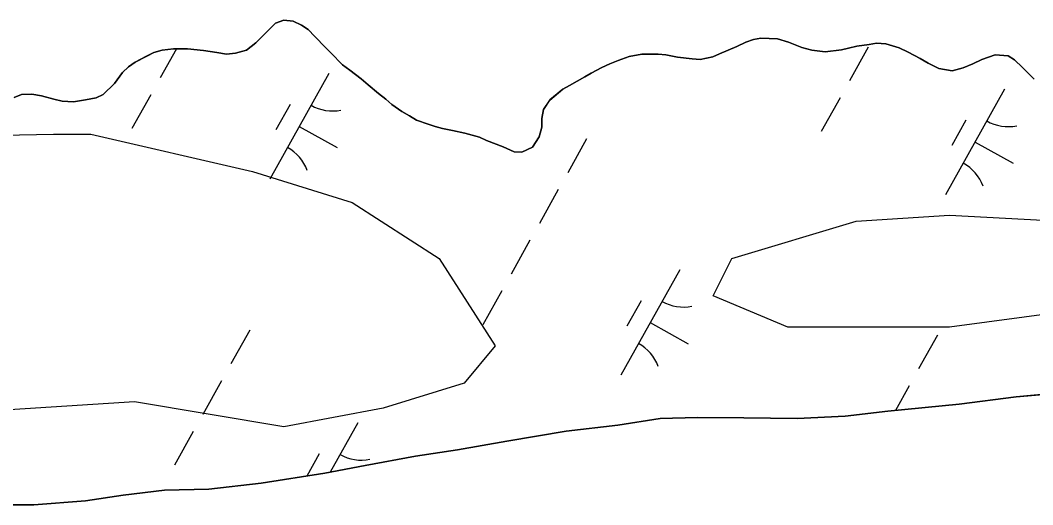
# Model space of a CAD drawing. Extents: x 3923531 to 3943530, y 207391 to 229799.
# Drawn here: x 3936730 to 3937149, y 216127 to 216327.4 of the extents above; entities that cross this region are included whole.
import ezdxf

# ---------------------------------------------------------------- set-up
doc = ezdxf.new("R2010")
doc.units = 0
for name, color, linetype in [('V-SITE-VEGE', 7, 'Continuous'), ('V-TOPO-SHOR', 7, 'Continuous'), ('V-WETL-SWMP', 7, 'Continuous')]:
    doc.layers.add(name, color=color, linetype=linetype)

msp = doc.modelspace()

# ---------------------------------------------------------------- linework, layer by layer
at = {"layer": 'V-SITE-VEGE'}
msp.add_lwpolyline([(3936759.2, 216280.35), (3936826.14, 216264.89), (3936867.34, 216252.01), (3936903.39, 216228.83), (3936926.56, 216192.76), (3936913.69, 216177.3), (3936880.22, 216166.99), (3936839.02, 216159.27), (3936777.22, 216169.57), (3936697.4, 216164.42), (3936622.73, 216141.23), (3936573.81, 216128.35), (3936524.89, 216130.93), (3936473.39, 216141.23), (3936447.64, 216151.54), (3936437.34, 216174.72), (3936455.36, 216215.94), (3936493.99, 216249.44), (3936527.46, 216272.62), (3936555.78, 216290.66), (3936578.96, 216295.81), (3936589.26, 216293.23), (3936617.58, 216277.77), (3936743.75, 216280.35)], close=True, dxfattribs=at)
msp.add_lwpolyline([(3937191.77, 216210.79), (3937114.53, 216200.49), (3937047.58, 216200.49), (3937016.68, 216213.37), (3937024.41, 216228.83), (3937075.9, 216244.28), (3937114.53, 216246.86), (3937160.88, 216244.28)], dxfattribs=at)
at = {"layer": 'V-TOPO-SHOR'}
for points in [[(3936945.85, 216286.75), (3936945.81, 216283.19), (3936944.78, 216279.25), (3936941.97, 216274.92), (3936937.59, 216272.79), (3936934.43, 216273.02), (3936929.9, 216275.05), (3936923, 216277.69), (3936920.05, 216279.11), (3936913.94, 216280.75), (3936908.8, 216281.8), (3936904.66, 216282.63), (3936901.7, 216283.45), (3936898.74, 216284.47), (3936894.01, 216286.1), (3936891.06, 216287.92), (3936887.92, 216289.73), (3936883.79, 216292.54), (3936881.24, 216294.74), (3936878.3, 216297.15), (3936873.99, 216300.75), (3936871.04, 216303.16), (3936866.33, 216306.77), (3936863.39, 216308.97), (3936858.49, 216313.97), (3936856.34, 216316.17), (3936851.84, 216320.76), (3936849.1, 216323.56), (3936846.35, 216325.37), (3936843, 216326.99), (3936839.05, 216327.43), (3936835.67, 216326.27), (3936832.68, 216323.34), (3936830.48, 216321.18), (3936827.48, 216318.05), (3936823.69, 216315.12), (3936819.12, 216313.78), (3936815.36, 216313.43), (3936811.41, 216314.06), (3936805.88, 216314.91), (3936799.16, 216315.57), (3936793.43, 216315.63), (3936788.67, 216315.09), (3936785.3, 216314.13), (3936782.31, 216312.58), (3936777.54, 216310.06), (3936774.75, 216308.11), (3936772.35, 216305.76), (3936768.94, 216301.24), (3936764.35, 216296.74), (3936761.37, 216295.39), (3936757, 216294.45), (3936752.05, 216293.7), (3936747.31, 216293.95), (3936743.95, 216294.78), (3936738.82, 216296.21), (3936734.87, 216296.85), (3936730.52, 216296.7), (3936727.54, 216295.54)], [(3937149.58, 216303.04), (3937144.68, 216307.84), (3937141.35, 216311.04), (3937138.8, 216312.65), (3937133.46, 216313.1), (3937127.91, 216311.18), (3937124.13, 216309.44), (3937120.15, 216307.7), (3937115.59, 216306.56), (3937110.06, 216307.41), (3937105.73, 216309.63), (3937102.39, 216311.64), (3937097.47, 216314.26), (3937093.73, 216316.08), (3937088.21, 216317.72), (3937084.26, 216317.96), (3937081.28, 216317.4), (3937076.13, 216316.66), (3937072.76, 216315.9), (3937069.79, 216315.15), (3937063.05, 216314.42), (3937057.52, 216315.07), (3937053.37, 216316.11), (3937047.86, 216318.34), (3937043.33, 216319.77), (3937036.4, 216320.04), (3937033.43, 216319.48), (3937030.25, 216318.32), (3937026.48, 216316.58), (3937019.32, 216313.49), (3937016.54, 216312.33), (3937011.39, 216311.2), (3937008.02, 216311.43), (3937001.9, 216312.09), (3936997.16, 216313.13), (3936994, 216313.36), (3936987.27, 216313.43), (3936981.92, 216312.49), (3936977.35, 216310.76), (3936973.98, 216309.41), (3936970.6, 216307.86), (3936966.22, 216305.53), (3936963.64, 216303.98), (3936957.27, 216300.48), (3936954.48, 216298.93), (3936949.09, 216294.44), (3936946.48, 216290.5), (3936945.85, 216286.75)], [(3936717.79, 216127.01), (3936735.6, 216127.02), (3936756.98, 216128.58), (3936772.64, 216130.99), (3936789.68, 216132.99), (3936808.08, 216133.39), (3936829.68, 216135.94), (3936856.03, 216140.02), (3936872.69, 216143.21), (3936893.5, 216147.15), (3936910.94, 216149.74), (3936931.35, 216153.29), (3936955.93, 216157.39), (3936977.33, 216159.93), (3936994.77, 216162.72), (3937010.2, 216163.15), (3937029.39, 216162.96), (3937051.55, 216162.73), (3937071.35, 216163.71), (3937088.98, 216165.7), (3937118.49, 216168.56), (3937142.06, 216171.68), (3937164.44, 216173.63)]]:
    msp.add_lwpolyline(points, dxfattribs=at)
at = {"layer": 'V-WETL-SWMP'}
for p, q in [((3936832.68, 216323.34), (3936835.67, 216326.27)), ((3936835.67, 216326.27), (3936839.05, 216327.42)), ((3936839.05, 216327.42), (3936843, 216326.99)), ((3936843, 216326.99), (3936846.35, 216325.37)), ((3936830.48, 216321.18), (3936832.68, 216323.34)), ((3936846.35, 216325.37), (3936849.1, 216323.56)), ((3936849.1, 216323.56), (3936851.84, 216320.76)), ((3936823.69, 216315.12), (3936827.48, 216318.05)), ((3936827.48, 216318.05), (3936830.48, 216321.18)), ((3936851.84, 216320.76), (3936856.34, 216316.17)), ((3937026.48, 216316.58), (3937030.25, 216318.32)), ((3937030.25, 216318.32), (3937033.43, 216319.48)), ((3937033.43, 216319.48), (3937036.4, 216320.04)), ((3937036.4, 216320.04), (3937043.32, 216319.77)), ((3937043.32, 216319.77), (3937047.86, 216318.34)), ((3937047.86, 216318.34), (3937053.38, 216316.11)), ((3937081.28, 216317.4), (3937084.25, 216317.96)), ((3937084.25, 216317.96), (3937088.21, 216317.72)), ((3936782.32, 216312.58), (3936785.3, 216314.13)), ((3936785.3, 216314.13), (3936788.67, 216315.09)), ((3936794.65, 216315.62), (3936787.91, 216303.56)), ((3936788.67, 216315.09), (3936793.43, 216315.63)), ((3936793.43, 216315.63), (3936799.16, 216315.57)), ((3936799.16, 216315.57), (3936805.88, 216314.91)), ((3936805.88, 216314.91), (3936811.41, 216314.06)), ((3936811.41, 216314.06), (3936815.36, 216313.43)), ((3936815.36, 216313.43), (3936819.12, 216313.78)), ((3936819.12, 216313.78), (3936823.69, 216315.12)), ((3936856.34, 216316.17), (3936858.49, 216313.97)), ((3936858.49, 216313.97), (3936863.39, 216308.97)), ((3937019.32, 216313.49), (3937026.48, 216316.58)), ((3937053.38, 216316.11), (3937057.52, 216315.07)), ((3937057.52, 216315.07), (3937063.05, 216314.42)), ((3937063.05, 216314.42), (3937069.78, 216315.14)), ((3937069.78, 216315.14), (3937072.76, 216315.9)), ((3937072.76, 216315.9), (3937076.13, 216316.66)), ((3937080.91, 216316.28), (3937073.11, 216302.31)), ((3937076.13, 216316.66), (3937081.28, 216317.4)), ((3937088.21, 216317.72), (3937093.73, 216316.08)), ((3937093.73, 216316.08), (3937097.47, 216314.26)), ((3937097.47, 216314.26), (3937102.39, 216311.64)), ((3936774.75, 216308.11), (3936777.54, 216310.06)), ((3936777.54, 216310.06), (3936782.32, 216312.58)), ((3936970.6, 216307.86), (3936973.98, 216309.41)), ((3936973.98, 216309.41), (3936977.35, 216310.76)), ((3936977.35, 216310.76), (3936981.92, 216312.49)), ((3936981.92, 216312.49), (3936987.27, 216313.43)), ((3936987.27, 216313.43), (3936994, 216313.36)), ((3936994, 216313.36), (3936997.16, 216313.13)), ((3936997.16, 216313.13), (3937001.9, 216312.09)), ((3937001.9, 216312.09), (3937008.02, 216311.43)), ((3937008.02, 216311.43), (3937011.39, 216311.2)), ((3937011.39, 216311.2), (3937016.54, 216312.33)), ((3937016.54, 216312.33), (3937019.32, 216313.49)), ((3937102.39, 216311.64), (3937105.73, 216309.63)), ((3937105.73, 216309.63), (3937110.06, 216307.41)), ((3937120.15, 216307.7), (3937124.13, 216309.44)), ((3937124.13, 216309.44), (3937127.9, 216311.18)), ((3937127.9, 216311.18), (3937133.46, 216313.1)), ((3937133.46, 216313.1), (3937138.8, 216312.65)), ((3937138.8, 216312.65), (3937141.35, 216311.04)), ((3937141.35, 216311.04), (3937144.69, 216307.84)), ((3936768.94, 216301.24), (3936772.35, 216305.76)), ((3936772.35, 216305.76), (3936774.75, 216308.11)), ((3936857.68, 216305.34), (3936833.29, 216261.69)), ((3936863.39, 216308.97), (3936866.33, 216306.77)), ((3936866.33, 216306.77), (3936871.04, 216303.16)), ((3936963.63, 216303.98), (3936966.22, 216305.53)), ((3936966.22, 216305.53), (3936970.6, 216307.86)), ((3937110.06, 216307.41), (3937115.59, 216306.56)), ((3937115.59, 216306.56), (3937120.15, 216307.7)), ((3937144.69, 216307.84), (3937149.58, 216303.04)), ((3936764.35, 216296.74), (3936768.94, 216301.24)), ((3936871.04, 216303.16), (3936873.98, 216300.75)), ((3936957.27, 216300.48), (3936963.63, 216303.98)), ((3936730.52, 216296.7), (3936734.87, 216296.85)), ((3936734.87, 216296.85), (3936738.82, 216296.22)), ((3936873.98, 216300.75), (3936878.3, 216297.15)), ((3936878.3, 216297.15), (3936881.24, 216294.74)), ((3936949.09, 216294.43), (3936954.48, 216298.93)), ((3936954.48, 216298.93), (3936957.27, 216300.48)), ((3937137.3, 216298.86), (3937112.91, 216255.21)), ((3936727.54, 216295.54), (3936730.52, 216296.7)), ((3936738.82, 216296.22), (3936743.95, 216294.78)), ((3936743.95, 216294.78), (3936747.31, 216293.95)), ((3936747.31, 216293.95), (3936752.05, 216293.7)), ((3936752.05, 216293.7), (3936757, 216294.45)), ((3936757, 216294.45), (3936761.37, 216295.39)), ((3936761.37, 216295.39), (3936764.35, 216296.74)), ((3936784.01, 216296.58), (3936776.21, 216282.61)), ((3936881.24, 216294.74), (3936883.79, 216292.54)), ((3936946.48, 216290.5), (3936949.09, 216294.43)), ((3937069.21, 216295.32), (3937061.41, 216281.36)), ((3936841.68, 216292.52), (3936835.82, 216282.04)), ((3936883.79, 216292.54), (3936887.92, 216289.73)), ((3936887.92, 216289.73), (3936891.06, 216287.91)), ((3936945.85, 216286.75), (3936946.48, 216290.5)), ((3936891.06, 216287.91), (3936894.01, 216286.1)), ((3936894.01, 216286.1), (3936898.74, 216284.47)), ((3936898.74, 216284.47), (3936901.7, 216283.45)), ((3936945.81, 216283.19), (3936945.85, 216286.75)), ((3937121.29, 216286.04), (3937115.44, 216275.56)), ((3936845.48, 216283.51), (3936861.2, 216274.74)), ((3936901.7, 216283.45), (3936904.66, 216282.63)), ((3936904.66, 216282.63), (3936908.8, 216281.8)), ((3936908.8, 216281.8), (3936913.94, 216280.75)), ((3936913.94, 216280.75), (3936920.05, 216279.11)), ((3936944.78, 216279.25), (3936945.81, 216283.19)), ((3936920.05, 216279.11), (3936923, 216277.69)), ((3936923, 216277.69), (3936929.9, 216275.05)), ((3936941.97, 216274.92), (3936944.78, 216279.25)), ((3936964.34, 216278.31), (3936956.54, 216264.34)), ((3937125.1, 216277.04), (3937140.82, 216268.26)), ((3936929.9, 216275.05), (3936934.43, 216273.02)), ((3936934.43, 216273.02), (3936937.59, 216272.79)), ((3936937.59, 216272.79), (3936941.97, 216274.92)), ((3936952.64, 216257.36), (3936944.83, 216243.39)), ((3936940.93, 216236.4), (3936933.13, 216222.44)), ((3937002.89, 216224.22), (3936978.51, 216180.57)), ((3936929.23, 216215.45), (3936921.42, 216201.48)), ((3936986.89, 216211.39), (3936981.04, 216200.92)), ((3936990.7, 216202.39), (3937006.41, 216193.61)), ((3936825.01, 216199.27), (3936817.21, 216185.3)), ((3937109.56, 216197.18), (3937101.75, 216183.22)), ((3936813.31, 216178.32), (3936805.5, 216164.35)), ((3937097.85, 216176.23), (3937092.14, 216166.01)), ((3937142.06, 216171.68), (3937118.49, 216168.56)), ((3937164.44, 216173.63), (3937142.06, 216171.68)), ((3937118.49, 216168.56), (3937088.98, 216165.7)), ((3937010.2, 216163.15), (3936994.77, 216162.72)), ((3937029.39, 216162.96), (3937010.2, 216163.15)), ((3937051.55, 216162.73), (3937029.39, 216162.96)), ((3937071.35, 216163.71), (3937051.55, 216162.73)), ((3937088.98, 216165.7), (3937071.35, 216163.71)), ((3936869.69, 216160.9), (3936858.26, 216140.45)), ((3936977.33, 216159.93), (3936955.93, 216157.39)), ((3936994.77, 216162.72), (3936977.33, 216159.93)), ((3936801.6, 216157.36), (3936793.8, 216143.4)), ((3936955.93, 216157.39), (3936931.35, 216153.29)), ((3936931.35, 216153.29), (3936910.94, 216149.74)), ((3936853.69, 216148.08), (3936848.54, 216138.86)), ((3936893.5, 216147.15), (3936872.69, 216143.21)), ((3936910.94, 216149.74), (3936893.5, 216147.15)), ((3936872.69, 216143.21), (3936856.03, 216140.02)), ((3936856.03, 216140.02), (3936829.68, 216135.94)), ((3936829.68, 216135.94), (3936808.08, 216133.39)), ((3936772.64, 216130.99), (3936756.98, 216128.58)), ((3936789.68, 216132.99), (3936772.64, 216130.99)), ((3936808.08, 216133.39), (3936789.68, 216132.99)), ((3936735.6, 216127.02), (3936717.79, 216127.01)), ((3936756.98, 216128.58), (3936735.6, 216127.02))]:
    msp.add_line(p, q, dxfattribs=at)
for centre, start, end in [((3936859.16, 216307.51), 240.0381, 281.5817), ((3937138.78, 216301.04), 240.0381, 281.5817), ((3936832.22, 216259.29), 20.0381, 61.5817), ((3937111.84, 216252.81), 20.0381, 61.5817), ((3937004.38, 216226.39), 240.0381, 281.5817), ((3936977.43, 216178.16), 20.0381, 61.5817), ((3936871.18, 216163.08), 240.0381, 281.5817)]:
    msp.add_arc(centre, 17.62, start, end, dxfattribs=at)

doc.saveas('drawing.dxf')
